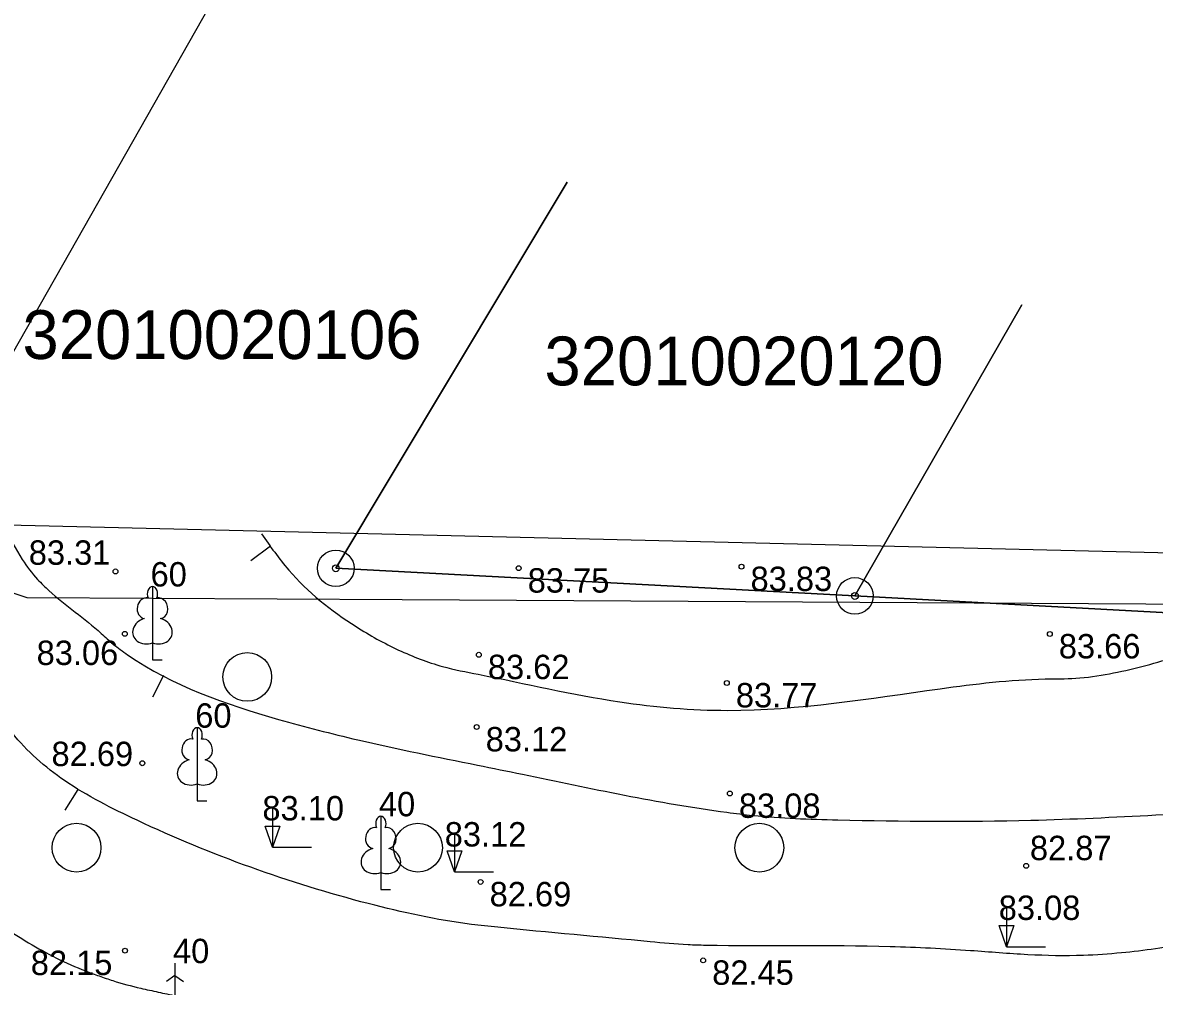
# Model space of a CAD drawing. Extents: x 576692 to 577659, y 273254 to 273799.
# Drawn here: x 577057.89 to 577081.1, y 273487.16 to 273506.91 of the extents above; entities that cross this region are included whole.
import ezdxf

# ---------------------------------------------------------------- set-up
doc = ezdxf.new("R2010")
doc.units = 0
for name, color, linetype in [('APGR_SARK_####_####_#', 7, 'Continuous'), ('BUVE_BDET_####_####_#', 7, 'Continuous'), ('BUVE_EKAS_BPAL_####_#', 7, 'Continuous'), ('BUVE_EKAS_RAKS_TKST_#', 7, 'Continuous'), ('CELI_TAKA_####_####_#', 7, 'Continuous'), ('GEOD_ELEM_####_TKST_#', 7, 'Continuous'), ('GEOD_SITP_####_TKST_#', 7, 'Continuous'), ('HIDT_REZV_####_TKST_#', 7, 'Continuous'), ('LKAN_ELEM_PAST_TKST_#', 7, 'Continuous'), ('RELJ_ELEM_####_####_#', 7, 'Continuous'), ('SILT_VADP_UDEN_####_#', 7, 'Continuous')]:
    doc.layers.add(name, color=color, linetype=linetype)

msp = doc.modelspace()

# ---------------------------------------------------------------- linework, layer by layer
at = {"layer": 'BUVE_BDET_####_####_#'}
msp.add_lwpolyline([(577090.308, 273494.934), (577065.677, 273495.083), (577057.991, 273495.121), (577054.103, 273496.396), (577051.621, 273498.87)], dxfattribs=at)
at = {"layer": 'BUVE_EKAS_RAKS_TKST_#'}
for centre, radius in [((577064.316, 273495.726), 0.375), ((577064.316, 273495.726), 0.0702), ((577074.958, 273495.16), 0.375), ((577074.958, 273495.16), 0.0702)]:
    msp.add_circle(centre, radius, dxfattribs=at)
at = {"layer": 'CELI_TAKA_####_####_#'}
msp.add_lwpolyline([(577034.918, 273498.457), (577056.159, 273496.649), (577089.41, 273495.849), (577091.53, 273498.895), (577133.743, 273488.404), (577156.263, 273478.496), (577168.613, 273472.255), (577170.64, 273473.445), (577173.767, 273472.475), (577175.353, 273468.597), (577186.541, 273460.401)], dxfattribs=at)
at = {"layer": 'GEOD_ELEM_####_TKST_#'}
msp.add_spline([(577053.975, 273493.831), (577054.062, 273493.592), (577054.243, 273493.094), (577054.462, 273492.54), (577054.699, 273491.993), (577054.947, 273491.451), (577055.201, 273490.91), (577055.338, 273490.638), (577055.488, 273490.374), (577055.651, 273490.116), (577055.827, 273489.864), (577056.07, 273489.562), (577056.337, 273489.285), (577056.624, 273489.028), (577056.931, 273488.786), (577058.018, 273488.051), (577058.587, 273487.739), (577059.184, 273487.474), (577059.464, 273487.371), (577059.745, 273487.276), (577060.317, 273487.12), (577060.675, 273487.041), (577061.033, 273486.964), (577061.75, 273486.817)], degree=3, dxfattribs=at)
at = {"layer": 'GEOD_SITP_####_TKST_#'}
for p, q in [((577062.576, 273495.887), (577062.976, 273496.188)), ((577060.562, 273493.089), (577060.789, 273493.534)), ((577058.767, 273490.771), (577059.033, 273491.194))]:
    msp.add_line(p, q, dxfattribs=at)
for points in [[(577062.362, 273482.006), (577061.261, 273482.097), (577059.812, 273482.302), (577058.232, 273482.54), (577057.758, 273482.579), (577057.281, 273482.578), (577056.803, 273482.575), (577056.326, 273482.603), (577055.991, 273482.736), (577055.398, 273483.233), (577054.855, 273483.753), (577053.846, 273484.86), (577051.962, 273487.19), (577051.785, 273487.505), (577050.671, 273490.629), (577050.323, 273492.192), (577050.109, 273493.729), (577049.77, 273495.247), (577049.518, 273495.769), (577049.219, 273496.343), (577048.786, 273497.272)], [(577083.085, 273488.059), (577082.621, 273488.121), (577081.819, 273488.035), (577080.424, 273487.844), (577079.645, 273487.791), (577078.503, 273487.807), (577077.332, 273487.888), (577075.684, 273487.97), (577071.896, 273487.997), (577071.538, 273488.008), (577070.762, 273488.072), (577067.637, 273488.369), (577067.095, 273488.429), (577064.982, 273488.853), (577060.24, 273490.561), (577058.756, 273491.376), (577057.68, 273492.354), (577057.319, 273492.874), (577056.977, 273493.403), (577056.637, 273493.933), (577056.282, 273494.451), (577056.161, 273494.614), (577055.635, 273495.238), (577054.815, 273496.293), (577054.526, 273496.789)], [(577050.913, 273496.54), (577051.688, 273495.298), (577051.814, 273495.08), (577052.347, 273492.651), (577052.506, 273491.712), (577052.545, 273491.542), (577052.693, 273491.186), (577055.51, 273486.164), (577055.858, 273485.703), (577056.396, 273485.401), (577057.886, 273485.073), (577057.994, 273485.052), (577058.256, 273484.997), (577060.309, 273484.545), (577063.226, 273484.152), (577066.402, 273484.015)], [(577057.525, 273496.583), (577057.888, 273495.904), (577058.202, 273495.499), (577058.434, 273495.269), (577059.507, 273494.393), (577059.751, 273494.174), (577060.048, 273493.951), (577063.139, 273492.63), (577064.769, 273492.21), (577067.223, 273491.692), (577068.144, 273491.504), (577072.333, 273490.725), (577072.867, 273490.661), (577074.61, 273490.57), (577078.565, 273490.563), (577081.127, 273490.67), (577084.148, 273490.586), (577084.254, 273490.573), (577084.372, 273490.6), (577084.484, 273490.638), (577084.781, 273490.685), (577086.299, 273490.897)], [(577062.792, 273496.433), (577063.35, 273495.69), (577064.73, 273494.531), (577065.604, 273494.051), (577066.504, 273493.714), (577067.236, 273493.554), (577070.138, 273492.989), (577072.348, 273492.815), (577076.704, 273493.258), (577078.86, 273493.458), (577079.485, 273493.473), (577080.179, 273493.565), (577081.493, 273493.905), (577082.778, 273494.375), (577084.058, 273494.844), (577085.359, 273495.18), (577086.298, 273495.135), (577087.957, 273494.571), (577089.711, 273493.848)]]:
    msp.add_spline(points, degree=3, dxfattribs=at)
at = {"layer": 'LKAN_ELEM_PAST_TKST_#'}
for p, q in [((577060.557, 273494.2), (577060.557, 273493.853)), ((577060.557, 273493.853), (577060.757, 273493.853)), ((577061.473, 273491.306), (577061.473, 273490.959)), ((577061.473, 273490.959), (577061.673, 273490.959)), ((577063.019, 273490.809), (577063.019, 273490.009)), ((577066.751, 273490.305), (577066.751, 273489.505)), ((577063.019, 273490.009), (577063.819, 273490.009)), ((577065.239, 273489.49), (577065.239, 273489.143)), ((577066.751, 273489.505), (577067.551, 273489.505)), ((577065.239, 273489.143), (577065.439, 273489.143)), ((577078.067, 273488.769), (577078.067, 273487.969)), ((577078.067, 273487.969), (577078.867, 273487.969)), ((577061.017, 273487.633), (577061.017, 273486.133)), ((577061.017, 273487.383), (577060.841, 273487.255)), ((577061.017, 273487.383), (577061.191, 273487.255))]:
    msp.add_line(p, q, dxfattribs=at)
for points in [[(577060.557, 273495.353), (577060.557, 273494.2)], [(577060.647, 273495.121), (577060.646, 273495.122)], [(577061.473, 273492.459), (577061.473, 273491.306)], [(577061.563, 273492.227), (577061.562, 273492.228)], [(577065.239, 273490.643), (577065.239, 273489.49)], [(577065.329, 273490.411), (577065.328, 273490.412)]]:
    msp.add_lwpolyline(points, dxfattribs=at)
for centre in [(577062.5, 273493.5), (577059, 273490), (577066, 273490), (577073, 273490)]:
    msp.add_circle(centre, 0.5, dxfattribs=at)
for centre, major_axis, ratio, start_param, end_param in [((577060.557, 273495.203), (0, -0.15), 0.707107, 3.14537, 5.287485), ((577060.557, 273495.203), (0, -0.15), 0.707107, 0.995701, 3.137816), ((577060.429, 273494.908), (-0.039, -0.212), 0.861323, 3.141593, 6.283185), ((577060.685, 273494.908), (0.039, -0.212), 0.861323, 0, 3.141593), ((577060.467, 273494.446), (0.307, 0.095), 0.814445, 1.570796, 4.752015), ((577060.647, 273494.446), (-0.307, 0.095), 0.814445, 1.531171, 4.712389), ((577061.473, 273492.309), (0, -0.15), 0.707107, 3.14537, 5.287485), ((577061.473, 273492.309), (0, -0.15), 0.707107, 0.995701, 3.137816), ((577061.345, 273492.014), (-0.039, -0.212), 0.861323, 3.141593, 6.283185), ((577061.601, 273492.014), (0.039, -0.212), 0.861323, 0, 3.141593), ((577061.383, 273491.552), (0.307, 0.095), 0.814445, 1.570796, 4.752015), ((577061.563, 273491.552), (-0.307, 0.095), 0.814445, 1.531171, 4.712389), ((577065.239, 273490.493), (0, -0.15), 0.707107, 3.14537, 5.287485), ((577065.239, 273490.493), (0, -0.15), 0.707107, 0.995701, 3.137816), ((577065.111, 273490.198), (-0.039, -0.212), 0.861323, 3.141593, 6.283185), ((577065.367, 273490.198), (0.039, -0.212), 0.861323, 0, 3.141593), ((577065.149, 273489.736), (0.307, 0.095), 0.814445, 1.570796, 4.752015), ((577065.329, 273489.736), (-0.307, 0.095), 0.814445, 1.531171, 4.712389)]:
    msp.add_ellipse(centre, major_axis=major_axis, ratio=ratio, start_param=start_param, end_param=end_param, dxfattribs=at)
at = {"layer": 'RELJ_ELEM_####_####_#'}
for points in [[(577062.869, 273490.442), (577063.169, 273490.442), (577063.019, 273490.009)], [(577066.601, 273489.938), (577066.901, 273489.938), (577066.751, 273489.505)], [(577077.917, 273488.402), (577078.217, 273488.402), (577078.067, 273487.969)]]:
    msp.add_lwpolyline(points, close=True, dxfattribs=at)
for centre in [(577072.633, 273495.76), (577059.799, 273495.662), (577068.065, 273495.728), (577059.99, 273494.384), (577078.954, 273494.379), (577067.248, 273493.954), (577072.332, 273493.375), (577067.203, 273492.473), (577060.348, 273491.731), (577072.395, 273491.111), (577078.469, 273489.627), (577067.284, 273489.298), (577059.994, 273487.889), (577071.847, 273487.69)]:
    msp.add_circle(centre, 0.05, dxfattribs=at)
at = {"layer": 'SILT_VADP_UDEN_####_#'}
for points in [[(576978.221, 273570.568), (576969.56, 273570.99), (576960.32, 273539.8), (576960.15, 273534.54), (576956.49, 273534.78), (576954.98, 273513.09), (576972.68, 273506.2), (577024.96, 273501.23), (577028.05, 273514.57), (577031.756, 273524.733), (577055.384, 273496.087), (577061.73, 273507.256)], [(577069.057, 273503.641), (577064.316, 273495.726), (577074.958, 273495.16), (577089.833, 273494.359), (577097.143, 273506.033)], [(577069.057, 273503.641), (577064.316, 273495.726), (577074.958, 273495.16), (577089.833, 273494.359), (577097.143, 273506.033)], [(577097.143, 273506.033), (577089.833, 273494.359), (577074.958, 273495.16), (577078.383, 273501.129)], [(577078.383, 273501.129), (577074.958, 273495.16), (577064.316, 273495.726), (577069.057, 273503.641)]]:
    msp.add_lwpolyline(points, dxfattribs=at)

# ---------------------------------------------------------------- texts
at = {"layer": 'APGR_SARK_####_####_#'}
for s, p in [(' 60', (577060.332, 273495.353)), (' 60', (577061.248, 273492.459)), (' 40', (577065.014, 273490.643)), (' 40', (577060.792, 273487.633))]:
    msp.add_text(s, height=0.5, dxfattribs=at).set_placement(p)
at = {"layer": 'BUVE_EKAS_BPAL_####_#'}
for s, p in [('32010020106', (577057.891, 273500.016)), ('32010020120', (577068.593, 273499.476))]:
    msp.add_text(s, height=1, dxfattribs=at).set_placement(p)
at = {"layer": 'HIDT_REZV_####_TKST_#'}
for s, p in [(' 83.31', (577057.835, 273495.798)), (' 83.75', (577068.065, 273495.228)), (' 83.83', (577072.633, 273495.26)), (' 83.06', (577057.996, 273493.744)), (' 83.66', (577078.954, 273493.879)), (' 83.62', (577067.248, 273493.454)), (' 83.77', (577072.332, 273492.875)), (' 83.12', (577067.203, 273491.973)), (' 82.69', (577058.301, 273491.672)), (' 83.10', (577062.625, 273490.559)), (' 83.08', (577072.395, 273490.611)), (' 83.12', (577066.363, 273490.024)), (' 82.87', (577078.361, 273489.744)), (' 82.69', (577067.284, 273488.798)), (' 83.08', (577077.722, 273488.519)), (' 82.15', (577057.876, 273487.389)), (' 82.45', (577071.847, 273487.19))]:
    msp.add_text(s, height=0.5, dxfattribs=at).set_placement(p)

doc.saveas('drawing.dxf')
